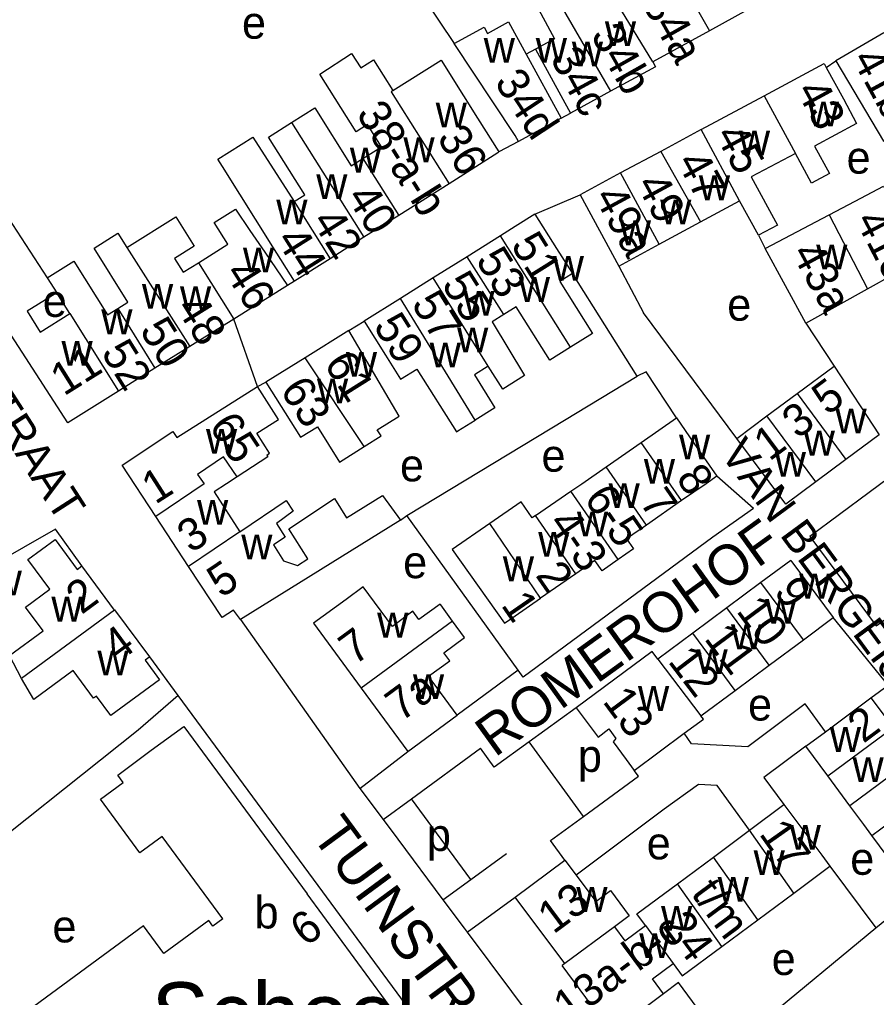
# Model space of a CAD drawing. Extents: x 161141 to 163125, y 381621 to 383200.
# Drawn here: x 161938.6 to 162044.8, y 382436.3 to 382557.5 of the extents above; entities that cross this region are included whole.
import ezdxf

# ---------------------------------------------------------------- set-up
doc = ezdxf.new("R2010")
doc.units = 0
for name, color, linetype in [('BLT_Basislijn', 7, 'Continuous'), ('BLT_Bebouwing', 7, 'Continuous'), ('BLT_Bebouwing_beschrifting', 7, 'Continuous'), ('BLT_Centroide', 7, 'Continuous'), ('BLT_Huisnummer', 7, 'Continuous'), ('BLT_Huisnummer_ tussenligend', 7, 'Continuous'), ('BLT_Huisnummer_reeks', 7, 'Continuous'), ('BLT_Onderdoorgang_en_onderverdeling', 7, 'Continuous'), ('BLT_Onderverdeling_panden', 7, 'Continuous'), ('BLT_Straatnaam', 7, 'Continuous'), ('BLT_Straatnaam_verkleind', 7, 'Continuous'), ('BLT_Vlakafsluiter', 7, 'Continuous')]:
    doc.layers.add(name, color=color, linetype=linetype)

msp = doc.modelspace()

# ---------------------------------------------------------------- linework, layer by layer
at = {"layer": 'BLT_Basislijn'}
for p, q in [((161988.74, 382560.14), (161992.44, 382554.55)), ((162030.34, 382559.57), (162024.08, 382556.1)), ((162038.55, 382551.56), (162039.72, 382552.4)), ((162000.44, 382542.4), (161997.99, 382541.11)), ((162002.46, 382533.38), (162008.05, 382535.81)), ((162030.14, 382530.78), (162030.97, 382529.14)), ((162012.84, 382526.96), (162015.89, 382521.18)), ((162015.12, 382513.33), (162007.1, 382526.03)), ((161972.67, 382525.11), (161971.79, 382524.55)), ((162027.46, 382505.62), (162015.89, 382521.18)), ((161979.4, 382518.97), (161981.3, 382520.14)), ((162004.56, 382506.92), (162015.12, 382513.33)), ((161968.07, 382512.04), (161969.13, 382512.56)), ((161986.57, 382496.04), (162004.56, 382506.92)), ((162047.85, 382501.88), (162036.5, 382493.46)), ((162029.52, 382496.92), (162024.99, 382500.93)), ((162000.36, 382476.89), (161986.57, 382496.04)), ((161958.26, 382473.74), (161954.73, 382478.54)), ((162000.36, 382476.89), (161992.84, 382471.31)), ((161975.61, 382450.19), (161958.26, 382473.74)), ((162007.57, 382472.24), (162001.75, 382468.03)), ((161987.16, 382460.94), (161995.71, 382467.22)), ((162008.48, 382458.78), (162001.75, 382468.03)), ((161980.75, 382462.23), (161986.7, 382466.8)), ((162029.04, 382457.06), (162025.05, 382462.6)), ((161980.75, 382462.23), (161983.66, 382458.37)), ((161983.66, 382458.37), (161987.16, 382460.94)), ((161994.51, 382450.95), (161987.16, 382460.94)), ((162004.39, 382455.79), (162008.48, 382458.78)), ((162006.18, 382453.35), (162004.39, 382455.79)), ((161994.51, 382450.95), (161998.94, 382454.16)), ((162038.99, 382452.59), (162044.7, 382444.96)), ((161991.06, 382448.45), (161994.51, 382450.95)), ((162044.7, 382444.96), (162049.65, 382449.04)), ((161994.05, 382444.44), (162000.02, 382448.77))]:
    msp.add_line(p, q, dxfattribs=at)
for points in [[(162019.99, 382508.14), (162016.25, 382513.88), (162015.12, 382513.33)], [(162029.52, 382496.92), (162024.48, 382493.36), (162000.99, 382476.01), (162000.36, 382476.89)], [(161985.79, 382495.46), (161986.57, 382496.04)], [(161946.33, 382489.81), (161943.05, 382494.36), (161935.09, 382489.81)], [(162036.5, 382493.46), (162044.75, 382482.37), (162046.68, 382483.8)], [(161965.97, 382483.16), (161980.75, 382462.23)], [(162044.08, 382473.45), (162046.2, 382475.02), (162039.42, 382483.41)], [(161958.26, 382473.74), (161953.29, 382469.46), (161930.32, 382451.21)], [(162038.44, 382469.27), (162035.92, 382472.72), (162028.85, 382467.41), (162021.84, 382467.78), (162020.95, 382469.07)], [(162001.75, 382468.03), (161997.4, 382464.88), (161995.71, 382467.22)], [(162036.02, 382467.48), (162030.8, 382463.61), (162033.31, 382460.23)], [(162008.48, 382458.78), (162015.28, 382463.74), (162014.75, 382464.47)], [(162022.74, 382462.72), (162018.46, 382459.67), (162007.56, 382451.48)], [(162025.05, 382462.6), (162022.74, 382462.72)], [(161983.66, 382458.37), (161985.49, 382455.94), (161991.06, 382448.45)], [(161995.71, 382422.89), (161988.02, 382433.33), (161975.61, 382450.19)], [(161991.06, 382448.45), (161993.68, 382444.93), (161994.05, 382444.44)], [(161994.05, 382444.44), (162002.37, 382433.33), (162012.45, 382419.89)], [(162024.38, 382428.69), (162030.6, 382433.33), (162044.7, 382444.96)]]:
    msp.add_lwpolyline(points, dxfattribs=at)
at = {"layer": 'BLT_Bebouwing'}
for p, q in [((162024.08, 382556.1), (162017.08, 382552.28)), ((162045.69, 382555.87), (162039.72, 382552.4)), ((162002.53, 382553.84), (162001.37, 382553.21)), ((162011.83, 382548.62), (162006.85, 382545.91)), ((162023.05, 382543.87), (162030.85, 382548.06)), ((162005.71, 382545.28), (162000.44, 382542.4)), ((162005.71, 382545.28), (162006.85, 382545.91)), ((162023.05, 382543.87), (162018.06, 382541.18)), ((162018.06, 382541.18), (162013.06, 382538.5)), ((162013.06, 382538.5), (162008.05, 382535.81)), ((161991.82, 382537.17), (161985.59, 382533.24)), ((162008.05, 382535.81), (162012.84, 382526.96)), ((162022.97, 382532.44), (162027.82, 382535.06)), ((162030.14, 382530.78), (162027.82, 382535.06)), ((161937.19, 382532.95), (161942.03, 382525.5)), ((161985.59, 382533.24), (161981.27, 382530.53)), ((162017.84, 382529.66), (162022.97, 382532.44)), ((161981.27, 382530.53), (161977.08, 382527.88)), ((161998.18, 382530.71), (161994.06, 382528.12)), ((162012.84, 382526.96), (162017.84, 382529.66)), ((161977.08, 382527.88), (161972.67, 382525.11)), ((161994.06, 382528.12), (161989.86, 382525.5)), ((161989.86, 382525.5), (161985.79, 382522.96)), ((161971.79, 382524.55), (161965.14, 382520.4)), ((161943.23, 382523.65), (161939.54, 382521.36)), ((161944.85, 382521.1), (161943.23, 382523.65)), ((161985.79, 382522.96), (161981.3, 382520.14)), ((161965.14, 382520.4), (161959.68, 382516.99)), ((161979.4, 382518.97), (161974, 382515.6)), ((161959.68, 382516.99), (161955.38, 382514.3)), ((161974, 382515.6), (161969.13, 382512.56)), ((162034.93, 382511.17), (162039.51, 382514.57)), ((161955.38, 382514.3), (161950.86, 382511.48)), ((162031.2, 382508.4), (162034.93, 382511.17)), ((162027.46, 382505.62), (162031.2, 382508.4)), ((162015.63, 382505.12), (162019.99, 382508.14)), ((162045.1, 382506.07), (162040.99, 382503.01)), ((162011.27, 382502.09), (162015.63, 382505.12)), ((162033.52, 382497.47), (162027.46, 382505.62)), ((162040.99, 382503.01), (162037.25, 382500.24)), ((162037.25, 382500.24), (162033.52, 382497.47)), ((161962.71, 382499.01), (161965.9, 382494.03)), ((162002.54, 382496.05), (162006.91, 382499.07)), ((161965.9, 382494.03), (161971.63, 382497.91)), ((162020.62, 382497.91), (162016.26, 382494.88)), ((161959.54, 382489.73), (161955.47, 382495.94)), ((162034.16, 382490.49), (162030.46, 382487.75)), ((162034.16, 382490.49), (162039.42, 382483.41)), ((161950.36, 382484.33), (161946.33, 382489.81)), ((162007.53, 382488.85), (162003.16, 382485.83)), ((162030.46, 382487.75), (162026.23, 382484.6)), ((162026.23, 382484.6), (162022, 382481.46)), ((162035.72, 382480.67), (162039.42, 382483.41)), ((162022, 382481.46), (162017.67, 382478.24)), ((162031.49, 382477.52), (162035.72, 382480.67)), ((162027.26, 382474.38), (162031.49, 382477.52)), ((161980.94, 382474.65), (161986.7, 382466.8)), ((162023.03, 382471.24), (162027.26, 382474.38)), ((162038.44, 382469.27), (162044.08, 382473.45)), ((162044.08, 382473.45), (162046.82, 382469.77)), ((161986.7, 382466.8), (161992.84, 382471.31)), ((162023.32, 382470.84), (162023.03, 382471.24)), ((162014.75, 382464.47), (162020.95, 382469.07)), ((162036.02, 382467.48), (162038.44, 382469.27)), ((162038.75, 382463.78), (162036.02, 382467.48)), ((162013.74, 382465.83), (162014.75, 382464.47)), ((162041.48, 382460.1), (162038.75, 382463.78)), ((162029.04, 382457.06), (162033.31, 382460.23)), ((162033.31, 382460.23), (162037.98, 382453.95)), ((162043.21, 382457.75), (162041.48, 382460.1)), ((162044.2, 382456.41), (162043.21, 382457.75)), ((162024.57, 382453.74), (162029.04, 382457.06)), ((162046.93, 382452.72), (162044.2, 382456.41)), ((162020.11, 382450.42), (162024.57, 382453.74)), ((162034.53, 382449.28), (162038.99, 382452.59)), ((162030.07, 382445.96), (162034.53, 382449.28)), ((162006.15, 382440.53), (162000.02, 382448.77)), ((162025.6, 382442.64), (162030.07, 382445.96)), ((162006.15, 382440.53), (162005.82, 382440.28))]:
    msp.add_line(p, q, dxfattribs=at)
for points in [[(162019.43, 382564.29), (162019.98, 382563.34), (162021.95, 382559.86), (162024.08, 382556.1)], [(162004.6, 382561.12), (162002.31, 382559.88), (162004.9, 382555.13), (162002.53, 382553.84)], [(161992.44, 382554.55), (161996.15, 382556.58), (161996.58, 382555.79), (161999.18, 382557.21), (162001.37, 382553.21)], [(162000.44, 382542.4), (162000, 382543.14), (161997.25, 382547.32), (161992.44, 382554.55)], [(161981.15, 382540.3), (161983.45, 382541.75), (161981.72, 382544.5), (161980.3, 382543.61), (161975.82, 382550.73), (161979.71, 382553.29), (161980.88, 382551.51), (161982.47, 382552.51), (161984.87, 382548.71)], [(161984.87, 382548.71), (161990.84, 382552.47), (161993.61, 382548.05), (161995.35, 382545.3), (161997.99, 382541.11)], [(162017.08, 382552.28), (162017.41, 382551.67), (162011.83, 382548.62)], [(162030.85, 382548.06), (162038.27, 382552.08), (162038.55, 382551.56)], [(162039.72, 382552.4), (162045.62, 382542.45), (162047.81, 382543.74), (162046.22, 382546.41), (162049.74, 382548.5)], [(162038.55, 382551.56), (162040.67, 382547.67), (162042.31, 382544.64), (162037.1, 382541.81), (162038.93, 382538.43), (162036.73, 382537.23), (162034.73, 382540.9)], [(161972.31, 382544.76), (161975.18, 382546.57), (161979.7, 382539.39), (161981.15, 382540.3)], [(161972.62, 382534.95), (161973.95, 382535.79), (161969.44, 382542.95), (161972.31, 382544.76)], [(161972.67, 382525.11), (161970, 382529.35), (161963.73, 382539.31), (161963.16, 382540.21), (161967.52, 382542.95), (161972.62, 382534.95)], [(161997.99, 382541.11), (161997.88, 382540.98), (161991.82, 382537.17)], [(162034.73, 382540.9), (162029.25, 382538.04), (162032.49, 382532.05), (162030.14, 382530.78)], [(162042.15, 382535.02), (162045.63, 382536.86), (162047.2, 382533.82), (162048.8, 382534.75)], [(161960.78, 382527.38), (161964.42, 382529.66), (161962.73, 382532.36), (161965.36, 382534), (161967.15, 382531.38), (161968.98, 382528.69), (161971.79, 382524.55)], [(162038.92, 382533.33), (162042.15, 382535.02)], [(161951.9, 382529.27), (161957.96, 382533.05), (161960.22, 382529.43), (161957.8, 382527.92), (161958.88, 382526.2), (161960.78, 382527.38)], [(162002.46, 382533.38), (162000, 382531.85), (161998.18, 382530.71)], [(162002.46, 382533.38), (162005.12, 382529.14), (162007.1, 382526.03)], [(162030.97, 382529.14), (162038.92, 382533.33)], [(161950.76, 382521.7), (161952.02, 382522.48), (161947.84, 382529.17), (161950.8, 382531.03), (161951.9, 382529.27)], [(162036, 382519.91), (162030.97, 382529.14)], [(161942.03, 382525.5), (161945.34, 382527.57), (161949.5, 382520.91), (161950.76, 382521.7)], [(162007.1, 382526.03), (162005.53, 382525.05), (162009.57, 382518.62), (162006.85, 382516.91)], [(162006.85, 382516.91), (162004.29, 382515.3), (162000.14, 382521.92), (161998.62, 382520.97)], [(161939.54, 382521.36), (161941.14, 382518.79), (161944.85, 382521.1)], [(161998.62, 382520.97), (161997.14, 382520.04), (162001.18, 382513.41)], [(161950.86, 382511.48), (161944.6, 382507.56), (161936.74, 382519.67)], [(161981.3, 382520.14), (161983.96, 382515.91), (161985.82, 382512.94), (161987.83, 382514.2), (161992.72, 382506.41), (161992.92, 382506.54), (161995.07, 382507.89)], [(162036, 382519.91), (162039.51, 382514.57)], [(161981.3, 382504.6), (161983.39, 382505.91), (161982.92, 382506.66), (161985.63, 382508.36), (161983.56, 382511.89), (161979.4, 382518.97)], [(161996.65, 382514.57), (161994.97, 382513.48), (161997.49, 382509.41), (161995.07, 382507.89)], [(162001.18, 382513.41), (161998.49, 382511.72), (161996.65, 382514.57)], [(161955.47, 382495.94), (161951.3, 382502.3), (161957.61, 382506.45), (161958.1, 382505.71), (161968.07, 382512.04)], [(161969.22, 382503.55), (161969.59, 382503.79), (161968.01, 382506.24), (161970.68, 382507.96), (161968.07, 382512.04)], [(161969.13, 382512.56), (161973.41, 382505.75), (161975.5, 382507.06), (161978.24, 382502.68), (161981.3, 382504.6)], [(162019.99, 382508.14), (162022.14, 382505.04), (162024.99, 382500.93)], [(161969.22, 382503.55), (161969.38, 382503.31), (161965.55, 382500.85)], [(162006.91, 382499.07), (162008.25, 382500), (162011.27, 382502.09)], [(161965.55, 382500.85), (161964.23, 382500), (161962.71, 382499.01)], [(162024.99, 382500.93), (162023.65, 382500), (162020.62, 382497.91)], [(161971.63, 382497.91), (161972.52, 382496.59), (161970.45, 382495.07), (161971.52, 382493.39), (161970.07, 382492.42), (161971.32, 382490.43), (161973.02, 382489.87), (161974.31, 382490.68), (161971.98, 382494.39), (161977.63, 382498.17), (161979.11, 382495.75), (161983.58, 382498.53), (161985.79, 382495.46)], [(162002.54, 382496.05), (162002.13, 382495.77), (162000.75, 382497.77), (161996.87, 382495.08)], [(161985.79, 382495.46), (161965.97, 382483.16)], [(161996.87, 382495.08), (161992.22, 382491.86), (161998.67, 382482.71), (162000, 382483.64), (162003.16, 382485.83)], [(162016.26, 382494.88), (162013.78, 382493.17), (162014.65, 382491.91), (162012.77, 382490.6)], [(161938.85, 382475.85), (161937.34, 382478.69), (161941.52, 382481.77), (161939.36, 382484.71), (161942.36, 382486.91), (161939.64, 382490.61), (161943.02, 382493.09), (161945.74, 382489.38), (161946.33, 382489.81)], [(162012.77, 382490.6), (162010.77, 382489.22), (162009.89, 382490.49), (162007.53, 382488.85)], [(161965.97, 382483.16), (161965.12, 382484.34), (161963.69, 382483.41), (161959.54, 382489.73)], [(161992.26, 382482.97), (161990.78, 382484.98), (161990.7, 382485.09), (161988.08, 382483.17), (161987.33, 382484.19), (161984.79, 382482.32), (161981.18, 382487.23), (161979.05, 382485.66), (161975.02, 382482.7), (161980.94, 382474.65)], [(161954.73, 382478.54), (161950.42, 382484.38), (161950.36, 382484.33)], [(161992.84, 382471.31), (161989.28, 382476.15), (161991.9, 382478.07), (161991.17, 382479.06), (161993.74, 382480.95), (161992.26, 382482.97)], [(161954.73, 382478.54), (161954.15, 382478.12), (161955.93, 382475.7), (161949.91, 382471.26), (161948.12, 382473.69), (161947.77, 382473.44), (161945.26, 382476.85), (161940.38, 382473.25), (161938.85, 382475.85)], [(162017.67, 382478.24), (162016.96, 382479.21), (162007.57, 382472.24)], [(162007.57, 382472.24), (162010.27, 382468.61), (162011.62, 382469.61), (162012.49, 382468.44), (162012.13, 382468), (162013.74, 382465.83)], [(162020.95, 382469.07), (162023.32, 382470.84)], [(161963.79, 382446.09), (161956.29, 382456.29), (161953.51, 382454.25), (161948.62, 382460.9), (161951.43, 382462.97), (161950.76, 382463.89), (161954.93, 382466.96), (161958.96, 382469.92), (161974.22, 382449.17)], [(162037.98, 382453.95), (162038.99, 382452.59)], [(162000.02, 382448.77), (162006.18, 382453.35), (162007.56, 382451.48)], [(162007.56, 382451.48), (162009.99, 382448.21), (162011.82, 382449.57), (162014.13, 382446.46), (162012.3, 382445.1)], [(162016.14, 382445.24), (162015.07, 382446.68), (162020.11, 382450.42)], [(161963.79, 382446.09), (161962.55, 382445.18), (161962.04, 382445.87), (161956.48, 382441.78), (161953.97, 382445.2), (161938.98, 382434.18), (161944.2, 382427.09), (161943.24, 382426.39), (161949.26, 382418.21), (161953.28, 382421.17), (161969.82, 382433.33), (161971.98, 382434.92), (161973.15, 382433.33), (161982.33, 382420.85), (161987.51, 382424.66), (161989.12, 382422.47), (161992.2, 382424.73), (161985.87, 382433.33), (161974.22, 382449.17)], [(162012.3, 382445.1), (162013.6, 382443.35), (162016.14, 382445.24)], [(162019.57, 382440.54), (162020.71, 382439), (162025.6, 382442.64)], [(162011.97, 382432.01), (162010.99, 382433.33), (162005.82, 382440.28)], [(162018.38, 382436.78), (162017.01, 382438.63), (162019.57, 382440.54)], [(162024.38, 382428.69), (162020.93, 382433.33), (162020.68, 382433.67), (162022.56, 382435.06), (162020.25, 382438.17), (162018.38, 382436.78)]]:
    msp.add_lwpolyline(points, dxfattribs=at)
at = {"layer": 'BLT_Onderdoorgang_en_onderverdeling'}
for points in [[(162002.53, 382553.84), (162004.46, 382550.3), (162006.85, 382545.91)], [(162001.37, 382553.21), (162005.71, 382545.28)]]:
    msp.add_lwpolyline(points, dxfattribs=at)
at = {"layer": 'BLT_Onderverdeling_panden'}
for p, q in [((162004.6, 382561.12), (162011.83, 382548.62)), ((162017.08, 382552.28), (162012.73, 382559.39)), ((162030.85, 382548.06), (162034.73, 382540.9)), ((161972.31, 382544.76), (161981.27, 382530.53)), ((162027.82, 382535.06), (162023.05, 382543.87)), ((162018.06, 382541.18), (162022.97, 382532.44)), ((161981.15, 382540.3), (161985.59, 382533.24)), ((162017.84, 382529.66), (162013.06, 382538.5)), ((161972.62, 382534.95), (161977.08, 382527.88)), ((162038.92, 382533.33), (162043.64, 382524.15)), ((162006.85, 382516.91), (161998.18, 382530.71)), ((161951.9, 382529.27), (161959.68, 382516.99)), ((161998.62, 382520.97), (161994.06, 382528.12)), ((161960.78, 382527.38), (161965.14, 382520.4)), ((161942.03, 382525.5), (161943.23, 382523.65)), ((161996.65, 382514.57), (161989.86, 382525.5)), ((162043.64, 382524.15), (162046.91, 382525.97)), ((161995.07, 382507.89), (161985.79, 382522.96)), ((162036, 382519.91), (162043.64, 382524.15)), ((161944.85, 382521.1), (161950.86, 382511.48)), ((161950.76, 382521.7), (161955.38, 382514.3)), ((161981.3, 382504.6), (161974, 382515.6)), ((162039.51, 382514.57), (162045.1, 382506.07)), ((162034.93, 382511.17), (162040.99, 382503.01)), ((162037.25, 382500.24), (162031.2, 382508.4)), ((162020.62, 382497.91), (162015.63, 382505.12)), ((162016.26, 382494.88), (162011.27, 382502.09)), ((162012.77, 382490.6), (162006.91, 382499.07)), ((162003.16, 382485.83), (161996.87, 382495.08)), ((162007.53, 382488.85), (162002.54, 382496.05)), ((161965.9, 382494.03), (161959.54, 382489.73)), ((162035.72, 382480.67), (162030.46, 382487.75)), ((161950.36, 382484.33), (161938.85, 382475.85)), ((162031.49, 382477.52), (162026.23, 382484.6)), ((161992.26, 382482.97), (161980.94, 382474.65)), ((162027.26, 382474.38), (162022, 382481.46)), ((162017.67, 382478.24), (162023.03, 382471.24)), ((162038.75, 382463.78), (162046.82, 382469.77)), ((162049.55, 382466.09), (162041.48, 382460.1)), ((162044.2, 382456.41), (162052.28, 382462.42)), ((162034.53, 382449.28), (162029.04, 382457.06)), ((162030.07, 382445.96), (162024.57, 382453.74)), ((162025.6, 382442.64), (162020.11, 382450.42)), ((162012.3, 382445.1), (162006.15, 382440.53)), ((162016.14, 382445.24), (162019.57, 382440.54)), ((162018.38, 382436.78), (162013.75, 382433.33))]:
    msp.add_line(p, q, dxfattribs=at)
for points in [[(161984.87, 382548.71), (161984.65, 382548.57), (161991.82, 382537.17)], [(161965.55, 382500.85), (161963.89, 382503.31), (161960.67, 382501.14), (161961.46, 382499.98), (161955.47, 382495.94)]]:
    msp.add_lwpolyline(points, dxfattribs=at)
at = {"layer": 'BLT_Vlakafsluiter'}
msp.add_line((161968.07, 382512.04), (161965.14, 382520.4), dxfattribs=at)

# ---------------------------------------------------------------- texts
at = {"layer": 'BLT_Bebouwing_beschrifting'}
msp.add_text('School', height=8, dxfattribs=at).set_placement((161954.94, 382430.21))
at = {"layer": 'BLT_Centroide'}
for s, p in [('e', (161966.16, 382555.14)), ('w', (162011.12, 382554.22)), ('w', (161996.11, 382552.15)), ('w', (162002.56, 382552.15)), ('w', (162007.03, 382551.7)), ('w', (161990.16, 382544.14)), ('w', (162036.27, 382544.28)), ('w', (162027.72, 382540.67)), ('w', (161986.16, 382539.83)), ('w', (161979.53, 382538.56)), ('e', (162041.07, 382538.42)), ('w', (161975.36, 382535.28)), ('w', (162022.76, 382535.12)), ('w', (161970.41, 382532.12)), ('w', (162017.97, 382532.13)), ('w', (162012.97, 382529.55)), ('w', (161966.28, 382526.17)), ('w', (162037.3, 382526.55)), ('w', (162004.66, 382525.14)), ('w', (162000.45, 382522.52)), ('w', (161953.77, 382521.67)), ('w', (161958.48, 382521.38)), ('e', (161941.49, 382520.67)), ('w', (161993.59, 382520.81)), ('e', (162026.28, 382520.2)), ('w', (161948.73, 382518.52)), ('w', (161992.81, 382516.28)), ('w', (161943.8, 382514.61)), ('w', (161989.42, 382514.41)), ('w', (161979.03, 382513.25)), ('w', (161975.45, 382509.94)), ('w', (162039.69, 382506.22)), ('w', (161961.7, 382503.72)), ('w', (162020.31, 382503.02)), ('w', (162035.75, 382503.48)), ('e', (162003.27, 382501.49)), ('w', (162032.17, 382500.87)), ('e', (161985.74, 382500.29)), ('w', (162015.95, 382500)), ('w', (162011.58, 382496.98)), ('w', (161960.59, 382494.92)), ('w', (162007.66, 382493.47)), ('w', (162002.86, 382490.94)), ('w', (161966.07, 382490.62)), ('e', (161986.13, 382488.29)), ('w', (161998.48, 382487.92)), ('w', (161935.03, 382486.17)), ('w', (162035.2, 382485.77)), ('w', (161942.55, 382482.91)), ('w', (162030.98, 382482.64)), ('w', (161982.91, 382480.94)), ('w', (162026.75, 382479.48)), ('w', (161948.24, 382476.25)), ('w', (162022.47, 382476.41)), ('w', (161987.34, 382473.31)), ('w', (162015.22, 382471.84)), ('e', (162028.86, 382470.65)), ('w', (162038.99, 382466.76)), ('p', (162007.78, 382464.29)), ('w', (162041.8, 382463.02)), ('p', (161989.07, 382454.49)), ('w', (162034.02, 382454.64)), ('e', (162016.31, 382453.45)), ('w', (162029.55, 382451.5)), ('e', (162041.52, 382451.54)), ('w', (162025.09, 382448.19)), ('b', (161967.72, 382444.89)), ('w', (162007.58, 382446.94)), ('w', (162018.08, 382444.61)), ('e', (161942.68, 382443.16)), ('w', (162015.38, 382441.22)), ('e', (162031.79, 382439.12))]:
    msp.add_text(s, height=4, dxfattribs=at).set_placement(p)
at = {"layer": 'BLT_Huisnummer'}
for s, rotation, p in [('34a', 299.5329, (162015.66, 382559.47)), ('34b', 299.5376, (162009.3, 382555.6)), ('34c', 298.5894, (162004.27, 382552.76)), ('41b', 298.5143, (162041.67, 382552.64)), ('34d', 303.3246, (161997.35, 382549.74)), ('43', 298.5143, (162034.75, 382548.71)), ('36', 302.2098, (161990.24, 382542.85)), ('45', 298.4633, (162024.72, 382543.24)), ('49', 298.4633, (162014.93, 382537.12)), ('40', 302.2073, (161979.03, 382535.53)), ('49a', 298.4633, (162009.72, 382535.58)), ('41c', 297.1832, (162042.09, 382532.66)), ('44', 302.1993, (161970.31, 382530.24)), ('51', 302.1176, (161999.38, 382529.57)), ('43a', 298.5661, (162034.18, 382528.6)), ('55', 302.1163, (161990.81, 382524.7)), ('48', 301.9973, (161957.89, 382521.81)), ('59', 302.1179, (161982.36, 382519.54)), ('52', 301.9968, (161948.63, 382516.25)), ('11', 31.9948, (161944.09, 382510.79)), ('63', 303.5793, (161970.79, 382511.57)), ('5', 36.6048, (162038.71, 382508.38)), ('1', 36.6048, (162031.5, 382502.7)), ('8', 304.6906, (162019.84, 382500.67)), ('7', 304.6836, (162015.33, 382497.69)), ('5', 34.0683, (161963.61, 382485.76)), ('2', 304.6861, (162002.44, 382488.64)), ('2', 36.4076, (161946.28, 382483.71)), ('9', 306.6048, (162031.96, 382486.59)), ('1', 304.7096, (161998.17, 382484.96)), ('4', 36.4075, (161950.77, 382477.75)), ('7', 36.2966, (161980.08, 382477.41)), ('11', 306.6048, (162023.33, 382480.8)), ('7a', 36.304, (161985.85, 382470.41)), ('13', 306.5989, (162010.74, 382473.01)), ('2', 36.5989, (162043.14, 382467.75)), ('13', 36.637, (162004.74, 382444.1)), ('6', 36.34, (161974.05, 382442.54))]:
    msp.add_text(s, height=4, rotation=rotation, dxfattribs=at).set_placement(p)
at = {"layer": 'BLT_Huisnummer_ tussenligend'}
for s, rotation, p in [('47', 298.4633, (162019.95, 382539.89)), ('42', 302.2073, (161974.73, 382532.53)), ('53', 302.1176, (161995.03, 382527.7)), ('46', 302.1993, (161963.95, 382526.12)), ('57', 302.1163, (161987.06, 382522.28)), ('50', 301.9973, (161953.4, 382519.01)), ('61', 302.1179, (161976.24, 382514.85)), ('3', 36.6048, (162035.01, 382505.46)), ('3', 32.6135, (161959.82, 382491.32)), ('10', 306.6048, (162027.31, 382484.22)), ('12', 307.3662, (162018.84, 382477.97))]:
    msp.add_text(s, height=4, rotation=rotation, dxfattribs=at).set_placement(p)
at = {"layer": 'BLT_Huisnummer_reeks'}
for s, rotation, p in [('38-a-b', 302.2098, (161980.24, 382545.84)), ('65', 303.5793, (161961.98, 382507.13)), ('1', 32.611, (161955.42, 382497.36)), ('6-5', 304.6881, (162008.44, 382498.15)), ('4-3', 304.6877, (162004, 382495.11)), ('17', 305.2205, (162030.14, 382456.62)), ('t/m', 306.588, (162021.7, 382449.19)), ('24', 306.588, (162018.11, 382445.2)), ('13a-b-c', 36.6319, (162006.66, 382433.07))]:
    msp.add_text(s, height=4, rotation=rotation, dxfattribs=at).set_placement(p)
at = {"layer": 'BLT_Straatnaam'}
for s, rotation, p in [('ROMEROHOF', 35.7842, (161997.47, 382466.01)), ('TUINSTRAAT', 306.3718, (161974.64, 382456.45))]:
    msp.add_text(s, height=5, rotation=rotation, dxfattribs=at).set_placement(p)
at = {"layer": 'BLT_Straatnaam_verkleind'}
for s, rotation, p in [('JAN VAN SCHOONVORSTSTRAAT', 302.7739, (161896.44, 382568.23)), ('VAN BERGEIJKSTRAAT', 306.3466, (162025.31, 382503.71))]:
    msp.add_text(s, height=4, rotation=rotation, dxfattribs=at).set_placement(p)

doc.saveas('drawing.dxf')
